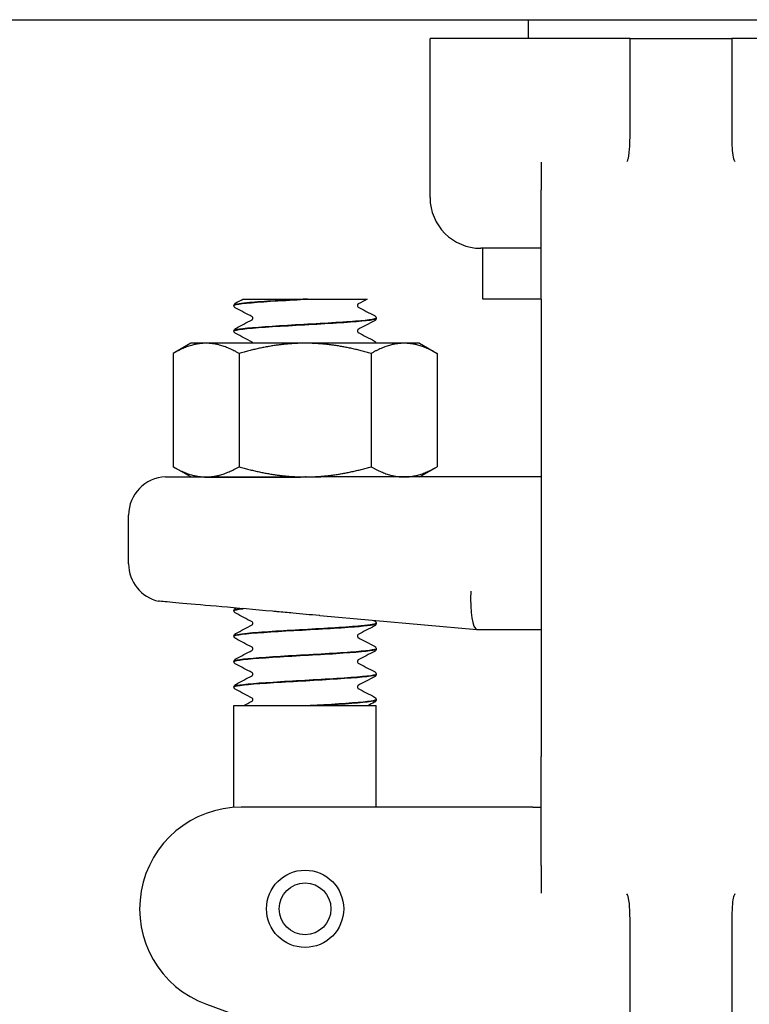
# Model space of a CAD drawing. Header units: inches. Extents: x 24 to 1128, y -58 to 748.
# Tile 568 of 656: x 955.33 to 957.12, y 302.69 to 305.11. Entities that reach past the tile are written whole.
import ezdxf

# ---------------------------------------------------------------- set-up
doc = ezdxf.new("R2010")
doc.units = ezdxf.units.IN
doc.header["$LTSCALE"] = 32
doc.header["$MEASUREMENT"] = 0
doc.layers.add('Visible (ANSI)', color=7, linetype='Continuous', lineweight=30)

msp = doc.modelspace()

# ---------------------------------------------------------------- linework, layer by layer
at = {"layer": 'Visible (ANSI)'}
for p, q in [((905.73584, 305.10867), (982.73584, 305.10867)), ((956.57834, 305.06267), (956.57834, 305.10867)), ((956.82219, 305.06267), (956.33584, 305.06267)), ((956.33584, 304.67117), (956.33584, 305.06267)), ((956.82834, 305.06267), (956.82219, 305.06267)), ((956.82834, 304.92871), (956.82834, 305.06267)), ((956.82834, 305.06267), (957.07834, 305.06267)), ((957.08449, 305.06267), (957.07834, 305.06267)), ((957.07834, 305.06267), (957.07834, 304.92871)), ((957.57084, 305.06267), (957.08449, 305.06267)), ((956.82834, 304.83622), (956.82834, 304.92871)), ((957.07834, 304.92871), (957.07834, 304.83622)), ((956.60959, 304.75785), (956.60959, 304.68976)), ((956.60959, 304.42117), (956.60959, 304.68976)), ((956.60959, 304.54617), (956.46084, 304.54617)), ((956.46584, 304.42117), (956.46584, 304.54617)), ((955.85334, 304.40519), (955.85334, 304.40581)), ((955.87534, 304.42117), (955.94243, 304.42117)), ((955.94243, 304.42117), (956.02336, 304.42117)), ((956.03427, 304.42117), (956.02336, 304.42117)), ((956.03427, 304.42117), (956.11506, 304.42117)), ((956.11506, 304.42117), (956.18144, 304.42117)), ((956.60959, 304.42117), (956.46584, 304.42117)), ((956.60959, 304.42117), (956.60959, 303.29617)), ((956.20334, 304.37391), (956.20334, 304.37453)), ((955.85334, 304.34263), (955.85334, 304.34325)), ((955.74684, 304.31267), (955.70329, 304.28753)), ((955.78455, 304.31267), (955.74684, 304.31267)), ((956.02834, 304.31267), (955.78455, 304.31267)), ((956.27212, 304.31267), (956.02834, 304.31267)), ((956.30984, 304.31267), (956.27212, 304.31267)), ((956.30984, 304.31267), (956.35339, 304.28753)), ((955.70329, 304.28753), (955.70329, 304.00881)), ((955.86581, 304.28753), (955.86581, 304.00881)), ((956.19086, 304.28753), (956.19086, 304.00881)), ((956.35339, 304.28753), (956.35339, 304.00881)), ((955.74684, 303.98367), (955.70329, 304.00881)), ((956.30984, 303.98367), (956.35339, 304.00881)), ((955.74684, 303.98367), (955.78455, 303.98367)), ((955.78455, 303.98367), (956.02834, 303.98367)), ((955.87585, 303.9835), (955.87617, 303.98367)), ((956.02834, 303.98367), (956.06671, 303.98367)), ((956.03107, 303.98367), (956.02973, 303.98359)), ((956.04124, 303.98363), (956.04196, 303.98367)), ((956.60959, 303.98367), (956.06671, 303.98367)), ((955.59409, 303.76958), (955.59409, 303.88992)), ((955.85334, 303.65444), (955.85334, 303.65506)), ((955.85755, 303.66109), (955.85767, 303.66116)), ((956.06476, 303.64249), (956.45117, 303.60868)), ((956.20334, 303.62316), (956.20334, 303.62378)), ((956.45134, 303.60867), (956.45117, 303.60868)), ((956.45134, 303.60867), (956.60959, 303.60867)), ((955.85334, 303.59188), (955.85334, 303.5925)), ((956.20334, 303.5606), (956.20334, 303.56122)), ((955.85334, 303.52932), (955.85334, 303.52994)), ((956.20334, 303.49803), (956.20334, 303.49866)), ((955.85334, 303.46675), (955.85334, 303.46737)), ((956.20334, 303.43547), (956.20334, 303.43609)), ((955.85334, 303.42117), (956.20334, 303.42117)), ((955.85334, 303.17053), (955.85334, 303.42117)), ((956.05178, 303.42117), (956.04092, 303.42117)), ((956.20334, 303.17117), (956.20334, 303.42117)), ((956.60959, 303.02758), (956.60959, 303.29617)), ((956.40442, 303.17117), (955.87116, 303.17117)), ((956.58924, 303.17117), (956.40442, 303.17117)), ((956.58924, 303.17117), (956.60959, 303.17117)), ((956.60959, 303.02758), (956.60959, 302.95949)), ((956.82834, 302.78863), (956.82834, 302.88112)), ((957.07834, 302.88112), (957.07834, 302.78863)), ((956.82834, 302.3614), (956.82834, 302.78863)), ((957.07834, 302.78863), (957.07834, 302.3614)), ((955.78565, 302.68625), (956.20142, 302.53492))]:
    msp.add_line(p, q, dxfattribs=at)
for radius in [0.095, 0.06375]:
    msp.add_circle((956.02834, 302.92117), radius, dxfattribs=at)
for centre, radius, start, end in [((956.46084, 304.67117), 0.125, 180, 270), ((955.68784, 303.88992), 0.09375, 91.88915, 180), ((955.68784, 303.76958), 0.09375, 180, 257.63495), ((955.87116, 302.92117), 0.25, 90, 250)]:
    msp.add_arc(centre, radius, start, end, dxfattribs=at)
msp.add_ellipse((956.45544, 303.70242), major_axis=(0.00409, 0.09375), ratio=0.2058405, start_param=1.5797833, end_param=3.1326057, dxfattribs=at)
for points, knots in [([(956.82254, 304.76319), (956.82277, 304.76364), (956.82296, 304.76409), (956.82469, 304.76851), (956.8261, 304.77679), (956.82798, 304.8039), (956.82834, 304.81925), (956.82834, 304.83622)], [0.01028684, 0.01028684, 0.01028684, 0.01028684, 0.01590204, 0.01590204, 0.08584187, 0.08584187, 0.15193376, 0.15193376, 0.15193376, 0.15193376]), ([(957.07834, 304.83622), (957.07834, 304.82541), (957.0785, 304.81524), (957.07917, 304.79671), (957.07966, 304.78836), (957.08137, 304.77234), (957.08253, 304.76683), (957.0839, 304.76367), (957.08401, 304.76343), (957.08414, 304.76319)], [0, 0, 0, 0, 0.09469213, 0.09469213, 0.18700728, 0.18700728, 0.29404594, 0.29404594, 0.30156032, 0.30156032, 0.30156032, 0.30156032]), ([(956.82053, 304.75953), (956.82055, 304.75958), (956.82058, 304.75962), (956.82127, 304.76081), (956.82191, 304.76199), (956.82254, 304.76319)], [-0.566346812, -0.566346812, -0.566346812, -0.566346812, -0.565454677, -0.565454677, -0.542430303, -0.542430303, -0.542430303, -0.542430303]), ([(957.08414, 304.76319), (957.08476, 304.76199), (957.08541, 304.76081), (957.0861, 304.75962), (957.08613, 304.75958), (957.08615, 304.75953)], [-0.020804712, -0.020804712, -0.020804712, -0.020804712, 0, 0, 0.000806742, 0.000806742, 0.000806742, 0.000806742]), ([(955.85334, 304.40584), (955.8534, 304.40712), (955.85388, 304.40832), (955.85498, 304.40997), (955.85557, 304.41052), (955.85661, 304.41132), (955.85709, 304.4116), (955.85755, 304.41184)], [0, 0, 0, 0, 0.017960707, 0.017960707, 0.035135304, 0.035135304, 0.051182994, 0.051182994, 0.051182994, 0.051182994]), ([(955.85755, 304.39916), (955.85683, 304.39953), (955.85607, 304.39999), (955.85483, 304.40127), (955.85439, 304.40183), (955.85366, 304.40329), (955.85338, 304.40421), (955.85334, 304.40516)], [0, 0, 0, 0, 0.024898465, 0.024898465, 0.037820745, 0.037820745, 0.051208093, 0.051208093, 0.051208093, 0.051208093]), ([(956.02336, 304.42117), (955.96912, 304.41808), (955.91629, 304.41499), (955.88511, 304.41191), (955.8646, 304.40988), (955.85377, 304.40784), (955.85361, 304.40581)], [0.0284489, 0.0284489, 0.0284489, 0.0284489, 0.9586618, 0.9586618, 0.9586618, 1.5707963, 1.5707963, 1.5707963, 1.5707963]), ([(955.85366, 304.40516), (955.85361, 304.40679), (955.8603, 304.40841), (955.87365, 304.41004), (955.89882, 304.4131), (955.94711, 304.41616), (956.00026, 304.41923), (956.01149, 304.41987), (956.0229, 304.42052), (956.03427, 304.42117)], [-7.8566906, -7.8566906, -7.8566906, -7.8566906, -7.3674505, -7.3674505, -7.3674505, -6.4443529, -6.4443529, -6.4443529, -6.2492664, -6.2492664, -6.2492664, -6.2492664]), ([(956.1588, 304.40928), (956.15874, 304.40924), (956.15856, 304.40913), (956.15805, 304.40859), (956.15774, 304.40821), (956.15721, 304.40707), (956.157, 304.40629), (956.157, 304.4055)], [0.008751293, 0.008751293, 0.008751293, 0.008751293, 0.024017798, 0.024017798, 0.03673453, 0.03673453, 0.049915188, 0.049915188, 0.049915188, 0.049915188]), ([(956.157, 304.4055), (956.157, 304.40429), (956.15751, 304.40317), (956.1583, 304.4021), (956.15858, 304.40188), (956.15879, 304.40173), (956.15882, 304.40171), (956.15882, 304.40171)], [0, 0, 0, 0, 0.02017106, 0.02017106, 0.036592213, 0.036592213, 0.045399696, 0.045399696, 0.045399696, 0.045399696]), ([(955.89967, 304.37422), (955.89967, 304.37543), (955.89917, 304.37655), (955.89838, 304.37762), (955.89809, 304.37784), (955.89789, 304.37799), (955.89785, 304.37801), (955.89785, 304.37801)], [0, 0, 0, 0, 0.02017106, 0.02017106, 0.036592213, 0.036592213, 0.045399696, 0.045399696, 0.045399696, 0.045399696]), ([(956.19913, 304.38056), (956.19984, 304.38019), (956.2006, 304.37974), (956.20185, 304.37845), (956.20229, 304.37789), (956.20302, 304.37643), (956.20329, 304.37551), (956.20334, 304.37456)], [0, 0, 0, 0, 0.024898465, 0.024898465, 0.037820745, 0.037820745, 0.051208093, 0.051208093, 0.051208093, 0.051208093]), ([(955.85355, 304.3426), (955.85343, 304.34347), (955.85528, 304.34435), (955.85923, 304.34522), (955.87353, 304.34838), (955.91504, 304.35155), (955.96715, 304.35471), (956.01809, 304.35781), (956.07787, 304.3609), (956.1235, 304.36399), (956.16892, 304.36707), (956.19926, 304.37015), (956.20293, 304.37323), (956.2032, 304.37346), (956.20333, 304.37368), (956.20332, 304.37391)], [-14.139876, -14.139876, -14.139876, -14.139876, -13.877024, -13.877024, -13.877024, -12.9235543, -12.9235543, -12.9235543, -11.9914333, -11.9914333, -11.9914333, -11.0635915, -11.0635915, -11.0635915, -10.9955743, -10.9955743, -10.9955743, -10.9955743]), ([(956.20333, 304.37456), (956.20337, 304.37158), (956.17876, 304.36861), (956.13803, 304.36564), (956.09582, 304.36255), (956.03731, 304.35947), (955.98484, 304.35639), (955.93238, 304.35331), (955.88721, 304.35023), (955.86656, 304.34714), (955.85786, 304.34585), (955.8536, 304.34455), (955.85365, 304.34325)], [4.70968, 4.70968, 4.70968, 4.70968, 5.6057508, 5.6057508, 5.6057508, 6.5343927, 6.5343927, 6.5343927, 7.4627822, 7.4627822, 7.4627822, 7.8539816, 7.8539816, 7.8539816, 7.8539816]), ([(955.89788, 304.37045), (955.89794, 304.37048), (955.89811, 304.3706), (955.89862, 304.37113), (955.89893, 304.37152), (955.89947, 304.37265), (955.89967, 304.37343), (955.89967, 304.37422)], [0.008751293, 0.008751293, 0.008751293, 0.008751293, 0.024017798, 0.024017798, 0.03673453, 0.03673453, 0.049915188, 0.049915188, 0.049915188, 0.049915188]), ([(956.20334, 304.37388), (956.20328, 304.37261), (956.2028, 304.37141), (956.2017, 304.36975), (956.2011, 304.3692), (956.20006, 304.3684), (956.19959, 304.36812), (956.19913, 304.36788)], [0, 0, 0, 0, 0.017960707, 0.017960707, 0.035135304, 0.035135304, 0.051182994, 0.051182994, 0.051182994, 0.051182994]), ([(955.85334, 304.34328), (955.8534, 304.34455), (955.85388, 304.34575), (955.85498, 304.34741), (955.85557, 304.34796), (955.85661, 304.34876), (955.85709, 304.34904), (955.85755, 304.34928)], [0, 0, 0, 0, 0.017960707, 0.017960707, 0.035135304, 0.035135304, 0.051182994, 0.051182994, 0.051182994, 0.051182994]), ([(955.85755, 304.3366), (955.85683, 304.33697), (955.85607, 304.33742), (955.85483, 304.33871), (955.85439, 304.33927), (955.85366, 304.34073), (955.85338, 304.34165), (955.85334, 304.3426)], [0, 0, 0, 0, 0.024898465, 0.024898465, 0.037820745, 0.037820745, 0.051208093, 0.051208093, 0.051208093, 0.051208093]), ([(956.1588, 304.34671), (956.15874, 304.34668), (956.15856, 304.34656), (956.15805, 304.34603), (956.15774, 304.34564), (956.15721, 304.34451), (956.157, 304.34373), (956.157, 304.34294)], [0.008751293, 0.008751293, 0.008751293, 0.008751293, 0.024017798, 0.024017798, 0.03673453, 0.03673453, 0.049915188, 0.049915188, 0.049915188, 0.049915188]), ([(956.157, 304.34294), (956.157, 304.34173), (956.15751, 304.34061), (956.1583, 304.33954), (956.15858, 304.33932), (956.15879, 304.33917), (956.15882, 304.33915), (956.15882, 304.33915)], [0, 0, 0, 0, 0.02017106, 0.02017106, 0.036592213, 0.036592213, 0.045399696, 0.045399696, 0.045399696, 0.045399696]), ([(955.89956, 304.31267), (955.89939, 304.31347), (955.89905, 304.31416), (955.89838, 304.31506), (955.89809, 304.31528), (955.89789, 304.31543), (955.89785, 304.31545), (955.89785, 304.31545)], [0.005813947, 0.005813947, 0.005813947, 0.005813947, 0.02017106, 0.02017106, 0.036592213, 0.036592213, 0.045399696, 0.045399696, 0.045399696, 0.045399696]), ([(956.19913, 304.318), (956.19984, 304.31763), (956.2006, 304.31717), (956.20185, 304.31589), (956.20229, 304.31533), (956.20293, 304.31405), (956.20316, 304.31338), (956.20327, 304.31267)], [0, 0, 0, 0, 0.024898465, 0.024898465, 0.037820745, 0.037820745, 0.048012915, 0.048012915, 0.048012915, 0.048012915]), ([(955.68475, 303.98362), (955.68475, 303.98362), (955.6859, 303.98362), (955.69359, 303.98361), (955.7051, 303.98361), (955.74269, 303.98359), (955.77068, 303.98357), (955.82842, 303.98353), (955.85473, 303.98351), (955.90658, 303.98348), (955.93134, 303.98346), (955.95679, 303.98345)], [1.2366721, 1.2366721, 1.2366721, 1.2366721, 1.3621369, 1.3621369, 1.6526244, 1.6526244, 1.9961754, 1.9961754, 2.2345824, 2.2345824, 2.4334495, 2.4334495, 2.4334495, 2.4334495]), ([(955.95679, 303.98345), (955.95959, 303.98345), (955.96238, 303.98345), (955.97485, 303.98345), (955.98454, 303.98346), (956.00933, 303.98352), (956.02444, 303.98358), (956.04798, 303.98365), (956.05636, 303.98367), (956.0654, 303.98367), (956.06606, 303.98367), (956.06671, 303.98367)], [0.04807073, 0.04807073, 0.04807073, 0.04807073, 0.06985523, 0.06985523, 0.14510353, 0.14510353, 0.26153365, 0.26153365, 0.32575457, 0.32575457, 0.3307654, 0.3307654, 0.3307654, 0.3307654]), ([(955.9481, 303.65316), (955.90349, 303.6571), (955.86103, 303.66086), (955.78535, 303.66757), (955.75282, 303.67045), (955.70205, 303.67496), (955.68427, 303.67654), (955.67019, 303.67778), (955.66776, 303.678), (955.66776, 303.678)], [0, 0, 0, 0, 0.3480138, 0.3480138, 0.6950932, 0.6950932, 1.0409541, 1.0409541, 1.2230225, 1.2230225, 1.2230225, 1.2230225]), ([(955.85334, 303.65509), (955.8534, 303.65637), (955.85388, 303.65757), (955.85498, 303.65922), (955.85557, 303.65977), (955.85661, 303.66057), (955.85709, 303.66085), (955.85755, 303.66109)], [0, 0, 0, 0, 0.017960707, 0.017960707, 0.035135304, 0.035135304, 0.051182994, 0.051182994, 0.051182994, 0.051182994]), ([(955.85755, 303.64841), (955.85683, 303.64878), (955.85607, 303.64924), (955.85483, 303.65052), (955.85439, 303.65108), (955.85366, 303.65254), (955.85338, 303.65346), (955.85334, 303.65441)], [0, 0, 0, 0, 0.024898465, 0.024898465, 0.037820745, 0.037820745, 0.051208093, 0.051208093, 0.051208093, 0.051208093]), ([(956.06476, 303.64249), (956.0642, 303.64254), (956.06364, 303.64259), (956.04146, 303.64454), (956.0199, 303.64658), (955.98557, 303.64977), (955.97276, 303.65095), (955.95603, 303.65245), (955.95206, 303.65281), (955.9481, 303.65316)], [-0.00429657, -0.00429657, -0.00429657, -0.00429657, 0, 0, 0.16568567, 0.16568567, 0.26480212, 0.26480212, 0.29565933, 0.29565933, 0.29565933, 0.29565933]), ([(955.89967, 303.62347), (955.89967, 303.62468), (955.89917, 303.6258), (955.89838, 303.62687), (955.89809, 303.62709), (955.89789, 303.62724), (955.89785, 303.62726), (955.89785, 303.62726)], [0, 0, 0, 0, 0.02017106, 0.02017106, 0.036592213, 0.036592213, 0.045399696, 0.045399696, 0.045399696, 0.045399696]), ([(956.19913, 303.62981), (956.19984, 303.62944), (956.2006, 303.62899), (956.20185, 303.6277), (956.20229, 303.62714), (956.20302, 303.62568), (956.20329, 303.62476), (956.20334, 303.62381)], [0, 0, 0, 0, 0.024898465, 0.024898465, 0.037820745, 0.037820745, 0.051208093, 0.051208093, 0.051208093, 0.051208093]), ([(956.20313, 303.62381), (956.20301, 303.62158), (956.18993, 303.61935), (956.16565, 303.61712), (956.13222, 303.61405), (956.07833, 303.61099), (956.0244, 303.60792), (955.97053, 303.60485), (955.91788, 303.60178), (955.88637, 303.59872), (955.86507, 303.59665), (955.85377, 303.59457), (955.85359, 303.5925)], [80.1079037, 80.1079037, 80.1079037, 80.1079037, 80.7792692, 80.7792692, 80.7792692, 81.7038978, 81.7038978, 81.7038978, 82.6277161, 82.6277161, 82.6277161, 83.2522053, 83.2522053, 83.2522053, 83.2522053]), ([(955.85367, 303.59185), (955.85362, 303.59347), (955.8603, 303.5951), (955.87363, 303.59672), (955.89886, 303.59979), (955.94734, 303.60286), (956.00065, 303.60594), (956.05395, 303.60901), (956.11083, 303.61208), (956.14971, 303.61515), (956.18352, 303.61782), (956.20303, 303.62049), (956.20327, 303.62316)], [-89.5380996, -89.5380996, -89.5380996, -89.5380996, -89.0490707, -89.0490707, -89.0490707, -88.1235008, -88.1235008, -88.1235008, -87.1981489, -87.1981489, -87.1981489, -86.393798, -86.393798, -86.393798, -86.393798]), ([(955.89788, 303.6197), (955.89794, 303.61973), (955.89811, 303.61985), (955.89862, 303.62038), (955.89893, 303.62077), (955.89947, 303.6219), (955.89967, 303.62268), (955.89967, 303.62347)], [0.008751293, 0.008751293, 0.008751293, 0.008751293, 0.024017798, 0.024017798, 0.03673453, 0.03673453, 0.049915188, 0.049915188, 0.049915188, 0.049915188]), ([(956.20334, 303.62313), (956.20328, 303.62186), (956.2028, 303.62066), (956.2017, 303.619), (956.2011, 303.61845), (956.20006, 303.61765), (956.19959, 303.61737), (956.19913, 303.61713)], [0, 0, 0, 0, 0.017960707, 0.017960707, 0.035135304, 0.035135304, 0.051182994, 0.051182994, 0.051182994, 0.051182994]), ([(955.85334, 303.59253), (955.8534, 303.5938), (955.85388, 303.595), (955.85498, 303.59666), (955.85557, 303.59721), (955.85661, 303.59801), (955.85709, 303.59829), (955.85755, 303.59853)], [0, 0, 0, 0, 0.017960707, 0.017960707, 0.035135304, 0.035135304, 0.051182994, 0.051182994, 0.051182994, 0.051182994]), ([(955.85755, 303.58585), (955.85683, 303.58622), (955.85607, 303.58667), (955.85483, 303.58796), (955.85439, 303.58852), (955.85366, 303.58998), (955.85338, 303.5909), (955.85334, 303.59185)], [0, 0, 0, 0, 0.024898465, 0.024898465, 0.037820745, 0.037820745, 0.051208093, 0.051208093, 0.051208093, 0.051208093]), ([(956.1588, 303.59596), (956.15874, 303.59593), (956.15856, 303.59581), (956.15805, 303.59528), (956.15774, 303.59489), (956.15721, 303.59376), (956.157, 303.59298), (956.157, 303.59219)], [0.008751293, 0.008751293, 0.008751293, 0.008751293, 0.024017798, 0.024017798, 0.03673453, 0.03673453, 0.049915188, 0.049915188, 0.049915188, 0.049915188]), ([(956.157, 303.59219), (956.157, 303.59098), (956.15751, 303.58986), (956.1583, 303.58879), (956.15858, 303.58857), (956.15879, 303.58842), (956.15882, 303.5884), (956.15882, 303.5884)], [0, 0, 0, 0, 0.02017106, 0.02017106, 0.036592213, 0.036592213, 0.045399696, 0.045399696, 0.045399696, 0.045399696]), ([(955.85358, 303.52929), (955.85345, 303.53024), (955.85567, 303.53119), (955.86036, 303.53215), (955.87552, 303.53522), (955.91615, 303.5383), (955.96678, 303.54138), (956.0174, 303.54445), (956.07681, 303.54753), (956.12241, 303.55061), (956.16799, 303.55368), (956.19869, 303.55676), (956.20283, 303.55983), (956.20317, 303.56009), (956.20333, 303.56034), (956.20331, 303.5606)], [-95.8212849, -95.8212849, -95.8212849, -95.8212849, -95.5343789, -95.5343789, -95.5343789, -94.6072107, -94.6072107, -94.6072107, -93.6802788, -93.6802788, -93.6802788, -92.7535806, -92.7535806, -92.7535806, -92.6769833, -92.6769833, -92.6769833, -92.6769833]), ([(956.20332, 303.56125), (956.2033, 303.55833), (956.17972, 303.55541), (956.14031, 303.55249), (956.09854, 303.5494), (956.04, 303.54631), (955.98717, 303.54321), (955.93447, 303.54013), (955.88872, 303.53704), (955.86741, 303.53396), (955.85816, 303.53262), (955.85361, 303.53128), (955.85366, 303.52994)], [86.391089, 86.391089, 86.391089, 86.391089, 87.270336, 87.270336, 87.270336, 88.2020629, 88.2020629, 88.2020629, 89.131595, 89.131595, 89.131595, 89.5353906, 89.5353906, 89.5353906, 89.5353906]), ([(955.89967, 303.56091), (955.89967, 303.56211), (955.89917, 303.56324), (955.89838, 303.56431), (955.89809, 303.56453), (955.89789, 303.56468), (955.89785, 303.5647), (955.89785, 303.5647)], [0, 0, 0, 0, 0.02017106, 0.02017106, 0.036592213, 0.036592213, 0.045399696, 0.045399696, 0.045399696, 0.045399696]), ([(955.89788, 303.55713), (955.89794, 303.55717), (955.89811, 303.55728), (955.89862, 303.55782), (955.89893, 303.5582), (955.89947, 303.55934), (955.89967, 303.56012), (955.89967, 303.56091)], [0.008751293, 0.008751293, 0.008751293, 0.008751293, 0.024017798, 0.024017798, 0.03673453, 0.03673453, 0.049915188, 0.049915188, 0.049915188, 0.049915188]), ([(956.19913, 303.56725), (956.19984, 303.56688), (956.2006, 303.56642), (956.20185, 303.56514), (956.20229, 303.56458), (956.20302, 303.56312), (956.20329, 303.5622), (956.20334, 303.56125)], [0, 0, 0, 0, 0.024898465, 0.024898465, 0.037820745, 0.037820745, 0.051208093, 0.051208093, 0.051208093, 0.051208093]), ([(956.20334, 303.56057), (956.20328, 303.55929), (956.2028, 303.55809), (956.2017, 303.55644), (956.2011, 303.55589), (956.20006, 303.55509), (956.19959, 303.55481), (956.19913, 303.55456)], [0, 0, 0, 0, 0.017960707, 0.017960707, 0.035135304, 0.035135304, 0.051182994, 0.051182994, 0.051182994, 0.051182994]), ([(955.85334, 303.52996), (955.8534, 303.53124), (955.85388, 303.53244), (955.85498, 303.5341), (955.85557, 303.53465), (955.85661, 303.53545), (955.85709, 303.53573), (955.85755, 303.53597)], [0, 0, 0, 0, 0.017960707, 0.017960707, 0.035135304, 0.035135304, 0.051182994, 0.051182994, 0.051182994, 0.051182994]), ([(956.1588, 303.5334), (956.15874, 303.53336), (956.15856, 303.53325), (956.15805, 303.53272), (956.15774, 303.53233), (956.15721, 303.53119), (956.157, 303.53042), (956.157, 303.52963)], [0.008751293, 0.008751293, 0.008751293, 0.008751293, 0.024017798, 0.024017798, 0.03673453, 0.03673453, 0.049915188, 0.049915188, 0.049915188, 0.049915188]), ([(956.157, 303.52963), (956.157, 303.52842), (956.15751, 303.5273), (956.1583, 303.52622), (956.15858, 303.52601), (956.15879, 303.52586), (956.15882, 303.52584), (956.15882, 303.52584)], [0, 0, 0, 0, 0.02017106, 0.02017106, 0.036592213, 0.036592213, 0.045399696, 0.045399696, 0.045399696, 0.045399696]), ([(955.85755, 303.52328), (955.85683, 303.52366), (955.85607, 303.52411), (955.85483, 303.5254), (955.85439, 303.52596), (955.85366, 303.52742), (955.85338, 303.52834), (955.85334, 303.52929)], [0, 0, 0, 0, 0.024898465, 0.024898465, 0.037820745, 0.037820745, 0.051208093, 0.051208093, 0.051208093, 0.051208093]), ([(955.85337, 303.46673), (955.85334, 303.46697), (955.85347, 303.46721), (955.85377, 303.46745), (955.85758, 303.47054), (955.8881, 303.47362), (955.93368, 303.4767), (955.97924, 303.47979), (956.03876, 303.48287), (956.08951, 303.48595), (956.14025, 303.48903), (956.18102, 303.49211), (956.19626, 303.49519), (956.20095, 303.49614), (956.20319, 303.49709), (956.2031, 303.49803)], [-102.1044703, -102.1044703, -102.1044703, -102.1044703, -102.0313957, -102.0313957, -102.0313957, -101.1024988, -101.1024988, -101.1024988, -100.173857, -100.173857, -100.173857, -99.2454675, -99.2454675, -99.2454675, -98.9601686, -98.9601686, -98.9601686, -98.9601686]), ([(956.20324, 303.49868), (956.20332, 303.49816), (956.20267, 303.49764), (956.20126, 303.49712), (956.19272, 303.49396), (956.15627, 303.49079), (956.10651, 303.48763), (956.05787, 303.48453), (955.99774, 303.48144), (955.94923, 303.47834), (955.90095, 303.47527), (955.86534, 303.47219), (955.85598, 303.46911), (955.85422, 303.46853), (955.8534, 303.46795), (955.85346, 303.46737)], [92.6742743, 92.6742743, 92.6742743, 92.6742743, 92.8312256, 92.8312256, 92.8312256, 93.7846953, 93.7846953, 93.7846953, 94.7168163, 94.7168163, 94.7168163, 95.6446581, 95.6446581, 95.6446581, 95.8185759, 95.8185759, 95.8185759, 95.8185759]), ([(955.89967, 303.49835), (955.89967, 303.49955), (955.89917, 303.50067), (955.89838, 303.50175), (955.89809, 303.50196), (955.89789, 303.50211), (955.89785, 303.50213), (955.89785, 303.50213)], [0, 0, 0, 0, 0.02017106, 0.02017106, 0.036592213, 0.036592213, 0.045399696, 0.045399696, 0.045399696, 0.045399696]), ([(955.89788, 303.49457), (955.89794, 303.49461), (955.89811, 303.49472), (955.89862, 303.49526), (955.89893, 303.49564), (955.89947, 303.49678), (955.89967, 303.49756), (955.89967, 303.49835)], [0.008751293, 0.008751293, 0.008751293, 0.008751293, 0.024017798, 0.024017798, 0.03673453, 0.03673453, 0.049915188, 0.049915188, 0.049915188, 0.049915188]), ([(956.19913, 303.50469), (956.19984, 303.50431), (956.2006, 303.50386), (956.20185, 303.50258), (956.20229, 303.50201), (956.20302, 303.50056), (956.20329, 303.49963), (956.20334, 303.49868)], [0, 0, 0, 0, 0.024898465, 0.024898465, 0.037820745, 0.037820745, 0.051208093, 0.051208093, 0.051208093, 0.051208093]), ([(956.20334, 303.49801), (956.20328, 303.49673), (956.2028, 303.49553), (956.2017, 303.49387), (956.2011, 303.49333), (956.20006, 303.49252), (956.19959, 303.49224), (956.19913, 303.492)], [0, 0, 0, 0, 0.017960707, 0.017960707, 0.035135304, 0.035135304, 0.051182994, 0.051182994, 0.051182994, 0.051182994]), ([(955.85334, 303.4674), (955.8534, 303.46868), (955.85388, 303.46988), (955.85498, 303.47154), (955.85557, 303.47208), (955.85661, 303.47289), (955.85709, 303.47317), (955.85755, 303.47341)], [0, 0, 0, 0, 0.017960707, 0.017960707, 0.035135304, 0.035135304, 0.051182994, 0.051182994, 0.051182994, 0.051182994]), ([(955.85755, 303.46072), (955.85683, 303.46109), (955.85607, 303.46155), (955.85483, 303.46283), (955.85439, 303.4634), (955.85366, 303.46485), (955.85338, 303.46578), (955.85334, 303.46673)], [0, 0, 0, 0, 0.024898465, 0.024898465, 0.037820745, 0.037820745, 0.051208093, 0.051208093, 0.051208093, 0.051208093]), ([(956.1588, 303.47084), (956.15874, 303.4708), (956.15856, 303.47069), (956.15805, 303.47015), (956.15774, 303.46977), (956.15721, 303.46863), (956.157, 303.46785), (956.157, 303.46706)], [0.008751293, 0.008751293, 0.008751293, 0.008751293, 0.024017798, 0.024017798, 0.03673453, 0.03673453, 0.049915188, 0.049915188, 0.049915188, 0.049915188]), ([(956.157, 303.46706), (956.157, 303.46586), (956.15751, 303.46474), (956.1583, 303.46366), (956.15858, 303.46345), (956.15879, 303.4633), (956.15882, 303.46328), (956.15882, 303.46328)], [0, 0, 0, 0, 0.02017106, 0.02017106, 0.036592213, 0.036592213, 0.045399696, 0.045399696, 0.045399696, 0.045399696]), ([(955.89967, 303.43578), (955.89967, 303.43699), (955.89917, 303.43811), (955.89838, 303.43919), (955.89809, 303.4394), (955.89789, 303.43955), (955.89785, 303.43957), (955.89785, 303.43957)], [0, 0, 0, 0, 0.02017106, 0.02017106, 0.036592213, 0.036592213, 0.045399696, 0.045399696, 0.045399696, 0.045399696]), ([(955.89788, 303.43201), (955.89794, 303.43204), (955.89811, 303.43216), (955.89862, 303.43269), (955.89893, 303.43308), (955.89947, 303.43422), (955.89967, 303.43499), (955.89967, 303.43578)], [0.008751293, 0.008751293, 0.008751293, 0.008751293, 0.024017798, 0.024017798, 0.03673453, 0.03673453, 0.049915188, 0.049915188, 0.049915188, 0.049915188]), ([(956.20303, 303.43612), (956.20315, 303.43485), (956.19912, 303.43358), (956.19081, 303.4323), (956.17081, 303.42924), (956.12646, 303.42618), (956.07452, 303.42311), (956.06355, 303.42246), (956.05227, 303.42182), (956.04092, 303.42117)], [98.9574596, 98.9574596, 98.9574596, 98.9574596, 99.3407992, 99.3407992, 99.3407992, 100.2638967, 100.2638967, 100.2638967, 100.4589833, 100.4589833, 100.4589833, 100.4589833]), ([(956.05178, 303.42117), (956.10555, 303.42426), (956.15508, 303.42734), (956.18139, 303.43043), (956.19571, 303.43211), (956.20297, 303.43379), (956.20301, 303.43547)], [-106.6798007, -106.6798007, -106.6798007, -106.6798007, -105.7495879, -105.7495879, -105.7495879, -105.2433539, -105.2433539, -105.2433539, -105.2433539]), ([(956.19913, 303.44213), (956.19984, 303.44175), (956.2006, 303.4413), (956.20185, 303.44001), (956.20229, 303.43945), (956.20302, 303.43799), (956.20329, 303.43707), (956.20334, 303.43612)], [0, 0, 0, 0, 0.024898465, 0.024898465, 0.037820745, 0.037820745, 0.051208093, 0.051208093, 0.051208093, 0.051208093]), ([(956.20334, 303.43545), (956.20328, 303.43417), (956.2028, 303.43297), (956.2017, 303.43131), (956.2011, 303.43076), (956.20006, 303.42996), (956.19959, 303.42968), (956.19913, 303.42944)], [0, 0, 0, 0, 0.017960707, 0.017960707, 0.035135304, 0.035135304, 0.051182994, 0.051182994, 0.051182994, 0.051182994]), ([(956.82254, 302.95415), (956.82191, 302.95535), (956.82127, 302.95653), (956.82058, 302.95772), (956.82055, 302.95776), (956.82053, 302.95781)], [-0.020840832, -0.020840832, -0.020840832, -0.020840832, 0, 0, 0.000807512, 0.000807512, 0.000807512, 0.000807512]), ([(956.82834, 302.88112), (956.82834, 302.89715), (956.82801, 302.91175), (956.82633, 302.93837), (956.82502, 302.94694), (956.82323, 302.9526), (956.82289, 302.95346), (956.82254, 302.95415)], [0, 0, 0, 0, 0.14044728, 0.14044728, 0.29472543, 0.29472543, 0.32889511, 0.32889511, 0.32889511, 0.32889511]), ([(957.08414, 302.95415), (957.08388, 302.95364), (957.08367, 302.95313), (957.08145, 302.94729), (957.07963, 302.93443), (957.07848, 302.90131), (957.07834, 302.89151), (957.07834, 302.88112)], [0.01027275, 0.01027275, 0.01027275, 0.01027275, 0.01655356, 0.01655356, 0.11390533, 0.11390533, 0.15067112, 0.15067112, 0.15067112, 0.15067112]), ([(957.08615, 302.95781), (957.08613, 302.95776), (957.0861, 302.95772), (957.08541, 302.95653), (957.08476, 302.95535), (957.08414, 302.95415)], [-0.369912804, -0.369912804, -0.369912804, -0.369912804, -0.369497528, -0.369497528, -0.358790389, -0.358790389, -0.358790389, -0.358790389])]:
    msp.add_open_spline(points, degree=3, knots=knots, dxfattribs=at)
for points in [[(955.85755, 304.41184), (955.86348, 304.41495), (955.86941, 304.41806), (955.87534, 304.42117)], [(956.18144, 304.42117), (956.17389, 304.41721), (956.16634, 304.41324), (956.1588, 304.40928)], [(956.15882, 304.40172), (956.17225, 304.39465), (956.18569, 304.3876), (956.19913, 304.38056)], [(955.89786, 304.378), (955.88443, 304.38507), (955.87099, 304.39212), (955.85755, 304.39916)], [(955.85755, 304.34928), (955.871, 304.35633), (955.88444, 304.36338), (955.89788, 304.37045)], [(956.19913, 304.36788), (956.18568, 304.36083), (956.17223, 304.35378), (956.1588, 304.34671)], [(955.89786, 304.31544), (955.88443, 304.32251), (955.87099, 304.32955), (955.85755, 304.3366)], [(956.15882, 304.33916), (956.17225, 304.33209), (956.18569, 304.32504), (956.19913, 304.318)], [(955.87316, 303.65981), (955.86048, 303.65823), (955.85352, 303.65665), (955.85339, 303.65506)], [(955.85353, 303.65441), (955.85363, 303.65613), (955.86139, 303.65784), (955.87598, 303.65955)], [(955.89786, 303.62725), (955.88443, 303.63432), (955.87099, 303.64137), (955.85755, 303.64841)], [(956.19702, 303.63092), (956.19772, 303.63055), (956.19843, 303.63018), (956.19913, 303.62981)], [(955.85755, 303.59853), (955.871, 303.60558), (955.88444, 303.61263), (955.89788, 303.6197)], [(956.19913, 303.61713), (956.18568, 303.61008), (956.17223, 303.60303), (956.1588, 303.59596)], [(955.89786, 303.56469), (955.88443, 303.57176), (955.87099, 303.5788), (955.85755, 303.58585)], [(956.15882, 303.58841), (956.17225, 303.58134), (956.18569, 303.57429), (956.19913, 303.56725)], [(955.85755, 303.53597), (955.871, 303.54301), (955.88444, 303.55007), (955.89788, 303.55713)], [(956.19913, 303.55456), (956.18568, 303.54752), (956.17223, 303.54047), (956.1588, 303.5334)], [(955.89786, 303.50213), (955.88443, 303.50919), (955.87099, 303.51624), (955.85755, 303.52328)], [(956.15882, 303.52584), (956.17225, 303.51878), (956.18569, 303.51173), (956.19913, 303.50469)], [(955.85755, 303.47341), (955.871, 303.48045), (955.88444, 303.4875), (955.89788, 303.49457)], [(956.19913, 303.492), (956.18568, 303.48496), (956.17223, 303.47791), (956.1588, 303.47084)], [(955.89786, 303.43957), (955.88443, 303.44663), (955.87099, 303.45368), (955.85755, 303.46072)], [(956.15882, 303.46328), (956.17225, 303.45622), (956.18569, 303.44917), (956.19913, 303.44213)], [(955.87724, 303.42117), (955.88412, 303.42478), (955.891, 303.42839), (955.89788, 303.43201)], [(956.19913, 303.42944), (956.19387, 303.42668), (956.18861, 303.42393), (956.18335, 303.42117)]]:
    msp.add_open_spline(points, degree=3, dxfattribs=at)
for points in [[(955.78455, 304.31267), (955.74684, 304.31267), (955.70329, 304.28753)], [(955.86581, 304.28753), (955.82227, 304.31267), (955.78455, 304.31267)], [(956.02834, 304.31267), (955.95291, 304.31267), (955.86581, 304.28753)], [(956.19086, 304.28753), (956.10377, 304.31267), (956.02834, 304.31267)], [(956.27212, 304.31267), (956.23441, 304.31267), (956.19086, 304.28753)], [(956.35339, 304.28753), (956.30984, 304.31267), (956.27212, 304.31267)], [(955.70329, 304.00881), (955.74684, 303.98367), (955.78455, 303.98367)], [(955.78455, 303.98367), (955.82227, 303.98367), (955.86581, 304.00881)], [(955.86581, 304.00881), (955.95291, 303.98367), (956.02834, 303.98367)], [(956.02834, 303.98367), (956.10377, 303.98367), (956.19086, 304.00881)], [(956.19086, 304.00881), (956.23441, 303.98367), (956.27212, 303.98367)], [(956.27212, 303.98367), (956.30984, 303.98367), (956.35339, 304.00881)]]:
    msp.add_rational_spline(points, [1, 1.0379548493, 1], degree=2, dxfattribs=at)

doc.saveas('drawing.dxf')
